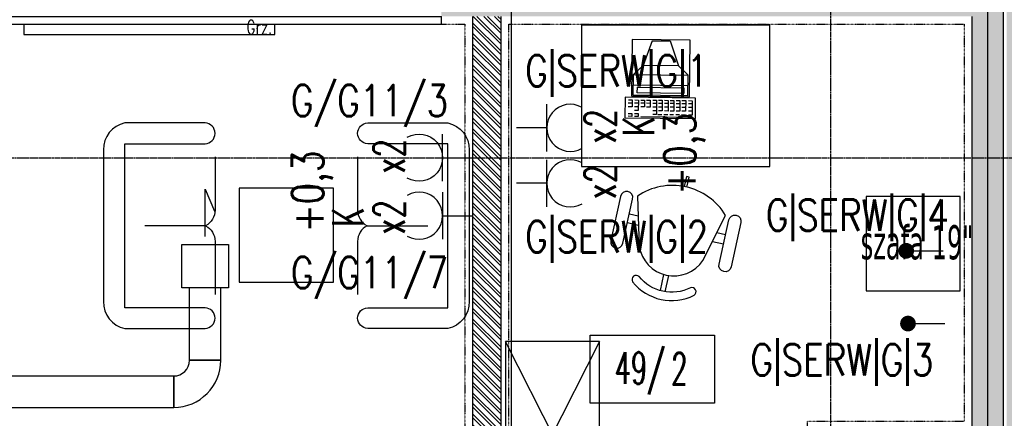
# Model space of a CAD drawing. Extents: x -7228 to 74941, y -112898 to 85621.
# Tile 292 of 635: x 55861 to 56488, y -6242 to -5988. Entities that reach past the tile are written whole.
import ezdxf
from ezdxf.enums import TextEntityAlignment as Align

# ---------------------------------------------------------------- set-up
doc = ezdxf.new("R2010")
doc.units = 0
doc.linetypes.add('CENTER', pattern=[2, 1.25, -0.25, 0.25, -0.25])
doc.linetypes.add('DIVIDE', pattern=[31.75, 12.7, -6.35, 0, -6.35, 0, -6.35])
doc.layers.get('0').update_dxf_attribs({"color": 101, "linetype": 'CONTINUOUS'})
for name, color, linetype in [('E35', 6, 'CONTINUOUS'), ('E50', 3, 'CONTINUOUS'), ('Ins-co', 2, 'CONTINUOUS'), ('Ins-ppoz-opis', 240, 'CONTINUOUS'), ('Ins-tele-opis', 216, 'CONTINUOUS'), ('Ins-went', 141, 'CONTINUOUS'), ('Okn---okna', 5, 'CONTINUOUS'), ('Opis-pom', 6, 'CONTINUOUS'), ('Opis_pom_ramka', 6, 'CONTINUOUS'), ('Os-osie glowne', 1, 'CENTER'), ('Sc-beton', 7, 'CONTINUOUS'), ('Sc-beton-hatch', 86, 'CONTINUOUS'), ('Sc-cegla pustak', 42, 'CONTINUOUS'), ('Sc-cegla pustak-hatch', 8, 'CONTINUOUS'), ('Suf-widok', 8, 'CONTINUOUS'), ('Wyp-meble', 155, 'CONTINUOUS')]:
    doc.layers.add(name, color=color, linetype=linetype)
doc.styles.add('KA wymiar', font='romans.shx', dxfattribs={"width": 0.6})
doc.styles.add('ROMANS', font='romans', dxfattribs={"width": 0.85})
doc.linetypes.add('ZIGZAG', pattern='A,0.00254,-5.08,[131,ltypeshp.shx,S=5.08,R=0,X=-5.08,Y=0],-10.16,[131,ltypeshp.shx,S=5.08,R=180,X=5.08,Y=0],-5.08', length=20.32254)

# ---------------------------------------------------------------- blocks, each defined once
blk = doc.blocks.new('_DKGDKHJFKH')
for p, q in [((-367, 0), (-5, 0)), ((-256, -4), (-364, -4)), ((-132, -4), (-240, -4)), ((-8, -4), (-116, -4)), ((-256, -7), (-364, -7)), ((-8, -10), (-364, -10)), ((-132, -7), (-240, -7)), ((-8, -7), (-116, -7)), ((-372, -20), (-372, -25)), ((-372, -20), (0, -20)), ((-372, -25), (0, -25)), ((0, -25), (0, -20))]:
    blk.add_line(p, q)
for points in [[(-367, 0), (-372, 0), (-372, -10), (-369, -10), (-369, -6), (-367, -6)], [(-253, 0), (-248, 0), (-248, -10), (-251, -10), (-251, -6), (-253, -6)], [(-243, 0), (-248, 0), (-248, -10), (-245, -10), (-245, -6), (-243, -6)], [(-129, 0), (-124, 0), (-124, -10), (-127, -10), (-127, -6), (-129, -6)], [(-119, 0), (-124, 0), (-124, -10), (-121, -10), (-121, -6), (-119, -6)], [(-5, 0), (0, 0), (0, -10), (-3, -10), (-3, -6), (-5, -6)], [(-364, -4), (-367, -4), (-367, -6), (-369, -6), (-369, -10), (-367, -10), (-364, -10)], [(-256, -4), (-253, -4), (-253, -6), (-251, -6), (-251, -10), (-253, -10), (-256, -10)], [(-240, -4), (-243, -4), (-243, -6), (-245, -6), (-245, -10), (-243, -10), (-240, -10)], [(-132, -4), (-129, -4), (-129, -6), (-127, -6), (-127, -10), (-129, -10), (-132, -10)], [(-116, -4), (-119, -4), (-119, -6), (-121, -6), (-121, -10), (-119, -10), (-116, -10)], [(-8, -4), (-5, -4), (-5, -6), (-3, -6), (-3, -10), (-5, -10), (-8, -10)]]:
    blk.add_lwpolyline(points, close=True)
blk = doc.blocks.new('_opis_pom_metka')
at = {"layer": 'Opis_pom_ramka'}
blk.add_lwpolyline([(-33.13, 0), (32.87, 0), (32.87, -36), (-33.13, -36)], close=True, dxfattribs=at)
at = {"style": 'KA wymiar', "width": 0.6}
blk.add_attdef('KO/', text='', height=16.8, dxfattribs=at).set_placement((3.45, -25.87), align=Align.RIGHT)
blk.add_attdef('NR', (3.8, -26.16), '', height=16.8, dxfattribs=at)
blk = doc.blocks.new('_dkjhsjhkfgh')
at = {"layer": 'Ins-went', "ltscale": 2}
for p, q in [((5181.49, 4795.93), (5161.49, 4795.93)), ((5161.49, 4795.93), (5181.49, 4795.93)), ((4891.49, 4785.93), (5151.49, 4785.93)), ((5151.49, 4765.93), (5151.49, 4785.93)), ((5151.49, 4785.93), (5151.49, 4765.93)), ((4891.49, 4765.93), (5151.49, 4765.93))]:
    blk.add_line(p, q, dxfattribs=at)
blk.add_lwpolyline([(5171.49, 4874.78), (5171.49, 4905.02), (5177.51, 4891.01)], dxfattribs=at)
blk.add_lwpolyline([(5156.64, 4869.78), (5186.34, 4869.78), (5186.34, 4842.08), (5156.64, 4842.08)], close=True, dxfattribs=at)
for radius in [10, 30]:
    blk.add_arc((5151.49, 4795.93), radius, 270, 0, dxfattribs=at)
for points in [[(5161.49, 4795.93), (5161.49, 4842.08)], [(5181.49, 4795.93), (5181.49, 4842.08)]]:
    blk.add_spline(points, degree=3, dxfattribs=at)
blk = doc.blocks.new('sza016_r')
for p, q in [((60, 60), (0, 60)), ((0, 60), (118, 0)), ((118, 60), (0, 0)), ((0, 60), (0, 0)), ((60, 60), (118, 60)), ((118, 60), (118, 0)), ((0, 0), (118, 0))]:
    blk.add_line(p, q)
blk = doc.blocks.new('f003')
for p, q in [((-1.57, 74.64), (-1.57, 64.11)), ((1.57, 74.64), (1.57, 64.11))]:
    blk.add_line(p, q)
for points in [[(-16.72, 68.75, -0.355253), (16.72, 68.75, 0.881097), (20.07, 72.87, 0.355253), (-20.07, 72.87, 0.881097)], [(-28.78, 18.9, 0.427449), (28.78, 18.9), (20.81, 50.02, 0.679656), (-20.81, 50.02)], [(-31.3, 21.37, -1), (-39.3, 21.37), (-39.3, 50.18, -1), (-31.3, 50.18)], [(31.3, 21.37, 1), (39.3, 21.37), (39.3, 50.18, 1), (31.3, 50.18)]]:
    blk.add_lwpolyline(points, format="xyb", close=True)
for points in [[(-24.15, 36.98), (-31.3, 36.98)], [(24.15, 36.98), (31.3, 36.98)], [(-31.3, 31.03), (-25.68, 31.03)], [(31.3, 31.03), (25.68, 31.03)], [(-0.85, 6.61), (-0.85, 0), (0.85, 0), (0.85, 6.61)]]:
    blk.add_lwpolyline(points)
blk = doc.blocks.new('C003')
for p, q in [((16.69, 49.33), (11.11, 33.43)), ((28.12, 49.33), (16.69, 49.33)), ((28.12, 49.33), (33.7, 33.43)), ((11.11, 33.43), (4.99, 27.58)), ((11.11, 33.43), (33.7, 33.43)), ((33.7, 33.43), (39.82, 27.58)), ((4.99, 14.53), (4.99, 27.58)), ((39.82, 27.58), (4.99, 27.58)), ((39.82, 14.53), (39.82, 27.58)), ((4.99, 20.88), (39.82, 20.88)), ((4.99, 14.53), (39.82, 14.53))]:
    blk.add_line(p, q)
for points in [[(3.93, 13.95), (3.93, 50), (40.89, 50), (40.89, 13.95)], [(7.62, 19.57), (7.62, 15.91), (37.19, 15.91), (37.19, 19.57)], [(0, 13.07), (45, 13.07), (45, 0), (0, 0)]]:
    blk.add_lwpolyline(points, close=True)
for points in [[(4.5, 11.43), (2.12, 11.43), (2.12, 4.66), (4.5, 4.66)], [(2.12, 9.38), (4.52, 9.38)], [(2.12, 7.06), (4.52, 7.06)], [(8.69, 11.43), (6.31, 11.43), (6.31, 4.66), (8.69, 4.66)], [(6.31, 9.38), (8.71, 9.38)], [(6.31, 7.06), (8.71, 7.06)], [(12.34, 11.43), (9.96, 11.43), (9.96, 4.66), (12.34, 4.66)], [(9.96, 9.38), (12.36, 9.38)], [(9.96, 7.06), (12.36, 7.06)], [(16.17, 11.43), (13.8, 11.43), (13.8, 4.66), (16.17, 4.66)], [(13.8, 9.38), (16.2, 9.38)], [(13.8, 7.06), (16.2, 7.06)], [(19.83, 11.43), (17.45, 11.43), (17.45, 4.66), (19.83, 4.66)], [(17.45, 9.38), (19.85, 9.38)], [(17.45, 7.06), (19.85, 7.06)], [(23.66, 11.43), (21.28, 11.43), (21.28, 4.66), (23.66, 4.66)], [(21.28, 9.38), (23.68, 9.38)], [(21.28, 7.06), (23.68, 7.06)], [(27.22, 11.43), (24.84, 11.43), (24.84, 4.66), (27.22, 4.66)], [(24.84, 9.38), (27.24, 9.38)], [(24.84, 7.06), (27.24, 7.06)], [(31.32, 11.43), (28.94, 11.43), (28.94, 7.04), (31.32, 7.04)], [(28.94, 9.38), (31.34, 9.38)], [(34.89, 11.43), (32.51, 11.43), (32.51, 7.04), (34.89, 7.04)], [(32.51, 9.38), (34.91, 9.38)], [(38.81, 11.43), (36.43, 11.43), (36.43, 4.66), (38.81, 4.66)], [(36.43, 9.38), (38.83, 9.38)], [(36.43, 7.06), (38.83, 7.06)], [(42.82, 11.43), (40.44, 11.43), (40.44, 7.04), (42.82, 7.04)], [(40.44, 9.38), (42.84, 9.38)], [(2.12, 4.66), (2.12, 2.24), (4.52, 2.24)], [(2.13, 0.81), (34.83, 0.81)], [(6.32, 2.23), (8.81, 2.23)], [(10.06, 2.23), (12.55, 2.23)], [(13.89, 2.23), (16.39, 2.23)], [(17.54, 2.23), (20.04, 2.23)], [(21.38, 2.23), (23.87, 2.23)], [(24.84, 4.66), (24.84, 2.24), (27.24, 2.24)], [(38.86, 2.87), (36.39, 2.87), (36.39, 0.97), (38.86, 0.97)], [(42.85, 2.84), (40.44, 2.84), (40.44, 0.97), (42.81, 0.97)]]:
    blk.add_lwpolyline(points)
blk = doc.blocks.new('kanapa 2os')
at = {"layer": 'Wyp-meble'}
for p, q in [((0, 87.79), (0, 53.87)), ((0, 33.92), (0, 0))]:
    blk.add_line(p, q, dxfattribs=at)
blk.add_lwpolyline([(6.38, -21.55, -0.969502), (6.38, -8.38), (57.43, -8.38), (57.43, 96.17), (6.38, 96.17, -0.969502), (6.38, 109.34), (57.43, 109.34, -0.371033), (70.98, 92.18), (70.98, -4.39, -0.371033), (57.43, -21.55)], format="xyb", close=True, dxfattribs=at)
blk.add_lwpolyline([(5.98, 43.9), (44.66, 43.9)], dxfattribs=at)
for centre, start, end in [((11.41, 53.93), 180.29617, 241.59722), ((11.41, 33.86), 118.40278, 179.70383)]:
    blk.add_arc(centre, 11.41, start, end, dxfattribs=at)
blk = doc.blocks.new('A$C5DF87A14')
at = {"layer": 'Wyp-meble'}
for points in [[(5421.14, 4929.36), (5541.14, 4929.36), (5541.14, 5019.36), (5421.14, 5019.36)], [(5203.24, 4855.64), (5263.24, 4855.64), (5263.24, 4915.64), (5203.24, 4915.64)]]:
    blk.add_lwpolyline(points, close=True, dxfattribs=at)
at = {"layer": 'Wyp-meble', "xscale": -1, "rotation": 359.3014351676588}
blk.add_blockref('C003', (5493.76, 4959.87), dxfattribs=at)
at = {"layer": 'Wyp-meble', "xscale": -1}
blk.add_blockref('kanapa 2os', (5187.83, 4847.76), dxfattribs=at)
at = {"layer": 'Wyp-meble'}
blk.add_blockref('kanapa 2os', (5278.65, 4847.76), dxfattribs=at)
for name, p, rotation in [('f003', (5488.93, 4922.87), 167.6784737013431), ('sza016_r', (5372.78, 4817.81), 270)]:
    blk.add_blockref(name, p, dxfattribs=dict(at, rotation=rotation))
blk = doc.blocks.new('g2')
at = {"layer": 'E35'}
blk.add_line((15, 19.27), (-15, 19.27), dxfattribs=at)
blk.add_arc((0, 34.27), 15, 150, 30, dxfattribs=at)
at = {"layer": 'E50'}
blk.add_line((0, 19.27), (0, 0), dxfattribs=at)

msp = doc.modelspace()

# ---------------------------------------------------------------- hatches: boundary and pattern name
at = {"layer": 'Sc-beton-hatch'}
h = msp.add_hatch(dxfattribs=at)
h.set_pattern_fill('ANSI33', color=256, style=0)
h.paths.add_polyline_path([(61752.547, -6496.119), (61752.547, -6476.119), (61686.547, -6476.119), (61686.547, -6496.119)])
h.paths.add_polyline_path([(61612.547, -6496.119), (61612.547, -6476.119), (61397.547, -6476.119), (61397.547, -6496.119)])
h.paths.add_polyline_path([(61497.547, -5986.119), (61497.547, -5966.119), (61437.547, -5966.119), (61437.547, -5986.119), (61457.547, -5986.119)])
h.paths.add_polyline_path([(61055.547, -5986.119), (61055.547, -5966.119), (60547.547, -5966.119), (60547.547, -5986.119), (60587.547, -5986.119), (60587.547, -6476.119), (60386.047, -6476.119), (60386.047, -6496.119), (61297.547, -6496.119), (61297.547, -6476.119), (60607.547, -6476.119), (60607.547, -5986.119)])
h.paths.add_polyline_path([(60187.547, -6716.119), (60187.547, -6736.119), (61227.547, -6736.119), (61227.547, -6716.119)])
h.paths.add_polyline_path([(60007.547, -6476.119), (60007.547, -6416.119), (59987.547, -6416.119), (59987.547, -6476.119), (59687.547, -6476.119), (59687.547, -6496.119), (60256.047, -6496.119), (60256.047, -6476.119)])
h.paths.add_polyline_path([(60007.547, -6221.119), (59987.547, -6221.119), (59987.547, -6241.119), (60007.547, -6241.119)])
h.paths.add_polyline_path([(59967.547, -5966.119), (59967.547, -5986.119), (59987.547, -5986.119), (59987.547, -6046.119), (60007.547, -6046.119), (60007.547, -5986.119), (60027.547, -5986.119), (60027.547, -5966.119)])
h.paths.add_polyline_path([(59359.547, -5966.119), (59359.547, -6539.119), (59379.547, -6539.119), (59379.547, -6496.119), (59557.547, -6496.119), (59557.547, -6476.119), (59379.547, -6476.119), (59379.547, -5986.119), (59657.547, -5986.119), (59657.547, -5966.119)])
h.paths.add_polyline_path([(58999.547, -5966.119), (58999.547, -5986.119), (59337.547, -5986.119), (59337.547, -6476.119), (59315.547, -6476.119), (59315.547, -6496.119), (59337.547, -6496.119), (59337.547, -6539.119), (59357.547, -6539.119), (59357.547, -5966.119)])
h.paths.add_polyline_path([(59379.547, -6716.119), (59379.547, -6674.119), (59359.547, -6674.119), (59359.547, -6736.119), (59757.547, -6736.119), (59757.547, -6716.119)])
h.paths.add_polyline_path([(59357.547, -6736.119), (59357.547, -6674.119), (59337.547, -6674.119), (59337.547, -6716.119), (58717.547, -6716.119), (58717.547, -6736.119)])
h.paths.add_polyline_path([(59012.547, -6476.119), (59012.547, -6496.119), (59255.547, -6496.119), (59255.547, -6476.119)], flags=17)
h.paths.add_polyline_path([(58816.547, -6476.119), (58816.547, -6496.119), (58882.547, -6496.119), (58882.547, -6476.119)])
h.paths.add_polyline_path([(58742.547, -6496.119), (58742.547, -6476.119), (58567.547, -6476.119), (58567.547, -6496.119)])
h.paths.add_polyline_path([(58447.547, -6496.119), (58447.547, -6476.119), (58325.547, -6476.119), (58325.547, -6496.119)])
h.paths.add_polyline_path([(57317.547, -6716.119), (57317.547, -6736.119), (58357.547, -6736.119), (58357.547, -6716.119)])
h.paths.add_polyline_path([(58205.547, -6496.119), (58205.547, -6476.119), (58157.547, -6476.119), (58157.547, -6496.119)])
h.paths.add_polyline_path([(58057.547, -6496.119), (58057.547, -6476.119), (57847.547, -6476.119), (57847.547, -6496.119)], flags=16)
h.paths.add_polyline_path([(58185.547, -5986.119), (58185.547, -5966.119), (57677.547, -5966.119), (57677.547, -5986.119), (57717.547, -5986.119), (57717.547, -6476.119), (57635.547, -6476.119), (57635.547, -6496.119), (57747.547, -6496.119), (57747.547, -6476.119), (57737.547, -6476.119), (57737.547, -5986.119)])
h.paths.add_polyline_path([(57535.547, -6496.119), (57535.547, -6476.119), (57308.547, -6476.119), (57308.547, -6496.119)])
h.paths.add_polyline_path([(57137.547, -6476.119), (57137.547, -5986.119), (57157.547, -5986.119), (57157.547, -5966.119), (57097.547, -5966.119), (57097.547, -5986.119), (57117.547, -5986.119), (57117.547, -6476.119), (56996.547, -6476.119), (56996.547, -6496.119), (57208.547, -6496.119), (57208.547, -6476.119)])
h.paths.add_polyline_path([(56676.547, -6476.119), (56676.547, -6496.119), (56896.547, -6496.119), (56896.547, -6476.119)])
h.paths.add_polyline_path([(56509.547, -6716.119), (56509.547, -6674.119), (56489.547, -6674.119), (56489.547, -6736.119), (56887.547, -6736.119), (56887.547, -6716.119)])
h.paths.add_polyline_path([(56576.547, -6496.119), (56576.547, -6476.119), (56509.547, -6476.119), (56509.547, -5986.119), (56787.547, -5986.119), (56787.547, -5966.119), (56489.547, -5966.119), (56489.547, -6539.119), (56509.547, -6539.119), (56509.547, -6496.119)])
h.paths.add_polyline_path([(56467.547, -6476.119), (56445.547, -6476.119), (56445.547, -6496.119), (56467.547, -6496.119), (56467.547, -6539.119), (56487.547, -6539.119), (56487.547, -5966.119), (56129.547, -5966.119), (56129.547, -5986.119), (56467.547, -5986.119)])
h.paths.add_polyline_path([(56487.547, -6736.119), (56487.547, -6674.119), (56467.547, -6674.119), (56467.547, -6716.119), (55847.547, -6716.119), (55847.547, -6736.119)])
h.paths.add_polyline_path([(56277.547, -6476.119), (56277.547, -6496.119), (56385.547, -6496.119), (56385.547, -6476.119)], flags=16)
h.paths.add_polyline_path([(56177.547, -6496.119), (56177.547, -6476.119), (56076.547, -6476.119), (56076.547, -6496.119)])
h.paths.add_polyline_path([(56031.547, -6496.119), (56031.547, -6476.119), (55946.547, -6476.119), (55946.547, -6496.119)])
h.paths.add_polyline_path([(55872.547, -6496.119), (55872.547, -6476.119), (55732.547, -6476.119), (55732.547, -6496.119)])
h.paths.add_polyline_path([(55757.547, -5986.119), (55757.547, -5966.119), (55697.547, -5966.119), (55697.547, -5986.119)])
h.paths.add_polyline_path([(54807.547, -5966.119), (54807.547, -5986.119), (54847.547, -5986.119), (54847.547, -6476.119), (54557.547, -6476.119), (54557.547, -6496.119), (55602.547, -6496.119), (55602.547, -6476.119), (54867.547, -6476.119), (54867.547, -5986.119), (55315.547, -5986.119), (55315.547, -5966.119)])
h.paths.add_polyline_path([(55487.547, -6736.119), (55487.547, -6716.119), (54447.547, -6716.119), (54447.547, -6736.119)])
h.paths.add_polyline_path([(54457.547, -6496.119), (54457.547, -6476.119), (54267.547, -6476.119), (54267.547, -5986.119), (54287.547, -5986.119), (54287.547, -5966.119), (54227.547, -5966.119), (54227.547, -5986.119), (54247.547, -5986.119), (54247.547, -6476.119), (54094.547, -6476.119), (54094.547, -6496.119)])
h.paths.add_polyline_path([(54017.547, -6736.119), (54017.547, -6716.119), (53439.547, -6716.119), (53439.547, -6674.119), (53419.547, -6674.119), (53419.547, -6736.119)])
h.paths.add_polyline_path([(53994.547, -6496.119), (53994.547, -6476.119), (53670.547, -6476.119), (53670.547, -6496.119)])
h.paths.add_polyline_path([(53570.547, -6496.119), (53570.547, -6476.119), (53439.547, -6476.119), (53439.547, -6086.119), (53469.547, -6086.119), (53469.547, -6066.119), (53439.547, -6066.119), (53439.547, -5966.119), (53419.547, -5966.119), (53419.547, -6539.119), (53439.547, -6539.119), (53439.547, -6496.119)])
h.paths.add_polyline_path([(53599.547, -6066.119), (53569.547, -6066.119), (53569.547, -6086.119), (53619.547, -6086.119), (53619.547, -5986.119), (53659.547, -5986.119), (53659.547, -5966.119), (53599.547, -5966.119)])
at = {"layer": 'Sc-cegla pustak-hatch'}
h = msp.add_hatch(dxfattribs=at)
h.set_pattern_fill('ANSI32', color=256, scale=0.5, angle=90, style=0)
h.paths.add_polyline_path([(62125.547, -6267.119), (62207.547, -6267.119), (62207.547, -6249.119), (62107.547, -6249.119), (62107.547, -6476.119), (62125.547, -6476.119)])
h.paths.add_polyline_path([(61594.547, -6444.119), (61594.547, -6476.119), (61604.173, -6476.119), (61604.173, -6467.348), (61612.547, -6467.348), (61612.547, -6462.119), (61686.547, -6462.119), (61686.547, -6476.119), (61704.547, -6476.119), (61704.547, -6444.119)])
h.paths.add_polyline_path([(61477.547, -6436.119), (61459.547, -6436.119), (61459.547, -6476.119), (61477.547, -6476.119)])
h.paths.add_polyline_path([(61477.547, -5986.119), (61459.547, -5986.119), (61459.547, -6336.119), (61477.547, -6336.119)])
h.paths.add_polyline_path([(59237.547, -6249.119), (59237.547, -6476.119), (59255.547, -6476.119), (59255.547, -6267.119), (59337.547, -6267.119), (59337.547, -6249.119)])
h.paths.add_polyline_path([(58724.547, -6444.119), (58724.547, -6476.119), (58734.454, -6476.119), (58734.454, -6469.169), (58742.547, -6469.169), (58742.547, -6462.119), (58816.547, -6462.119), (58816.547, -6476.119), (58834.547, -6476.119), (58834.547, -6444.119)])
h.paths.add_polyline_path([(58605.547, -6221.119), (58587.547, -6221.119), (58587.547, -6476.119), (58605.547, -6476.119)])
h.paths.add_polyline_path([(58605.547, -5986.119), (58587.547, -5986.119), (58587.547, -6046.119), (58605.547, -6046.119)])
h.paths.add_polyline_path([(58185.547, -5986.119), (58167.547, -5986.119), (58167.547, -6476.119), (58185.547, -6476.119)])
h.paths.add_polyline_path([(57457.547, -6476.119), (57475.547, -6476.119), (57475.547, -5984.119), (57547.547, -5984.119), (57547.547, -5966.119), (57417.547, -5966.119), (57417.547, -5984.119), (57457.547, -5984.119)])
h.paths.add_polyline_path([(56761.547, -5986.119), (56743.547, -5986.119), (56743.547, -6476.119), (56761.547, -6476.119)])
h.paths.add_polyline_path([(56367.547, -6249.119), (56367.547, -6476.119), (56385.547, -6476.119), (56385.547, -6267.119), (56467.547, -6267.119), (56467.547, -6249.119)])
h.paths.add_polyline_path([(56167.547, -5986.119), (56149.547, -5986.119), (56149.547, -6476.119), (56167.547, -6476.119)])
h.paths.add_polyline_path([(55854.547, -6444.119), (55854.547, -6476.119), (55864.173, -6476.119), (55864.173, -6467.348), (55872.547, -6467.348), (55872.547, -6462.119), (55946.547, -6462.119), (55946.547, -6476.119), (55964.547, -6476.119), (55964.547, -6444.119)])
h.paths.add_polyline_path([(53841.547, -5984.119), (53943.547, -5984.119), (53943.547, -5966.119), (53801.547, -5966.119), (53801.547, -5984.119), (53823.547, -5984.119), (53823.547, -6476.119), (53841.547, -6476.119)])

# ---------------------------------------------------------------- linework, layer by layer
at = {"layer": 'E50'}
for p, q in [((56174.094, -6705.421), (56174.094, -5918.057)), ((56425.549, -6135.436), (56449.033, -6135.436)), ((56426.7, -6181.804), (56450.185, -6181.804))]:
    msp.add_line(p, q, dxfattribs=at)
at = {"layer": 'E50', "const_width": 5}
for points in [[(56423.049, -6135.436, 1), (56428.049, -6135.436, 1)], [(56426.7, -6179.304, 1), (56426.7, -6184.304, 1)]]:
    msp.add_lwpolyline(points, format="xyb", close=True, dxfattribs=at)
at = {"layer": 'Ins-co'}
msp.add_lwpolyline([(55863.547, -5991.33), (55863.547, -5997.73), (56023.547, -5997.73), (56023.547, -5991.33)], close=True, dxfattribs=at)
at = {"layer": 'Ins-ppoz-opis', "linetype": 'ZIGZAG', "ltscale": 0.038}
msp.add_lwpolyline([(56477.547, -6539.119), (56477.547, -5966.119)], dxfattribs=at)
at = {"layer": 'Ins-tele-opis'}
msp.add_lwpolyline([(56459.989, -6100.87), (56399.989, -6100.87), (56399.989, -6160.87), (56459.989, -6160.87)], close=True, dxfattribs=at)
at = {"layer": 'Os-osie glowne'}
for points in [[(56377.547, -11521.119), (56377.547, -5544.119)], [(56477.547, -11521.119), (56477.547, -5544.119)], [(50525.547, -6076.119), (62792.547, -6076.119)]]:
    msp.add_lwpolyline(points, dxfattribs=at)
at = {"layer": 'Sc-beton'}
for points in [[(56487.547, -6539.119), (56487.547, -5966.119)], [(56467.547, -6476.119), (56467.547, -5986.119)]]:
    msp.add_lwpolyline(points, dxfattribs=at)
at = {"layer": 'Sc-cegla pustak'}
for points in [[(56149.547, -6476.119), (56149.547, -5986.119)], [(56167.547, -6476.119), (56167.547, -5986.119)]]:
    msp.add_lwpolyline(points, dxfattribs=at)
at = {"layer": 'Suf-widok', "linetype": 'DIVIDE', "ltscale": 0.02}
for points in [[(56144.547, -6439.119), (56056.547, -6439.119), (56056.547, -6439.119), (55849.547, -6439.119), (55849.547, -6471.119), (54872.547, -6471.119), (54872.547, -6014.119), (54895.547, -6014.119), (54895.547, -5991.119), (56144.547, -5991.119)], [(56462.547, -6244.119), (56362.547, -6244.119), (56362.547, -6471.119), (56172.547, -6471.119), (56172.547, -5991.119), (56462.547, -5991.119)]]:
    msp.add_lwpolyline(points, close=True, dxfattribs=at)

# ---------------------------------------------------------------- block references
for name, p in [('A$C5DF87A14', (50797.547, -11011.119)), ('_dkjhsjhkfgh', (50807.547, -11001.119))]:
    msp.add_blockref(name, p)
at = {"layer": 'E35'}
for p, rotation in [((56177.36, -6057.101), 269.9999999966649), ((56177.36, -6092.426), 269.9999999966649), ((56149.547, -6113.093), 90)]:
    msp.add_blockref('g2', p, dxfattribs=dict(at, rotation=rotation))
at = {"layer": 'E35', "xscale": -1, "rotation": 90}
msp.add_blockref('g2', (56149.547, -6076.119), dxfattribs=at)
at = {"layer": 'Okn---okna'}
msp.add_blockref('_DKGDKHJFKH', (56129.547, -5966.119), dxfattribs=at)
at = {"layer": 'Opis-pom'}
ref = msp.add_blockref('_opis_pom_metka', (56264.108, -6189.239), dxfattribs=dict(at, xscale=1.2, yscale=1.2, zscale=1.2))
ref.add_attrib('KO/', '49/', dxfattribs={"layer": '0', "height": 20.16, "style": 'KA wymiar', "width": 0.6}).set_placement((56272.038, -6220.28), align=Align.RIGHT)
ref.add_attrib('NR', '2', (56275.897, -6220.636), dxfattribs={"layer": '0', "height": 20.16, "style": 'KA wymiar', "width": 0.6})

# ---------------------------------------------------------------- texts
at = {"layer": 'E35', "style": 'ROMANS', "width": 0.8}
for s, p in [('G|SERW|G|1', (56241.162, -6022.135)), ('G/G11/3', (56083.766, -6041.153)), ('G|SERW|G|2', (56241.162, -6127.86)), ('G/G11/7', (56083.766, -6150.735))]:
    msp.add_text(s, height=20, dxfattribs=at).set_placement(p, align=Align.MIDDLE)
at = {"layer": 'E35', "style": 'ROMANS'}
for s, rotation, width, p in [('x2', 90, 0.7, (56230.692, -6056.17)), ('K', 90, 0.7, (56255.03, -6056.17)), ('+0,3', 90, 0.8, (56284.434, -6073.698)), ('x2', 90, 0.7, (56096.215, -6075.188)), ('+0,3', 90, 0.8, (56047.387, -6097.612)), ('x2', 90, 0.7, (56230.692, -6091.494)), ('G|SERW|G|4', 360, 0.8, (56394.47, -6114.105)), ('x2', 90, 0.7, (56096.215, -6114.025)), ('K', 90, 0.7, (56069.995, -6114.025)), ('G|SERW|G|3', 360, 0.8, (56384.635, -6206.329))]:
    msp.add_text(s, height=20, rotation=rotation, dxfattribs=dict(at, width=width)).set_placement(p, align=Align.MIDDLE)
at = {"layer": 'Ins-co', "style": 'ROMANS', "width": 0.7}
msp.add_text('Grz.', height=9, dxfattribs=at).set_placement((56005.355, -5997.443))
at = {"layer": 'Ins-tele-opis', "insert": (56396.556, -6119.117), "char_height": 21.71703, "width": 2016.09589, "attachment_point": 1, "style": 'KA wymiar'}
msp.add_mtext('{\\fTahoma|b0|i0|c238|p32;szafa 19"}', dxfattribs=at)

doc.saveas('drawing.dxf')
